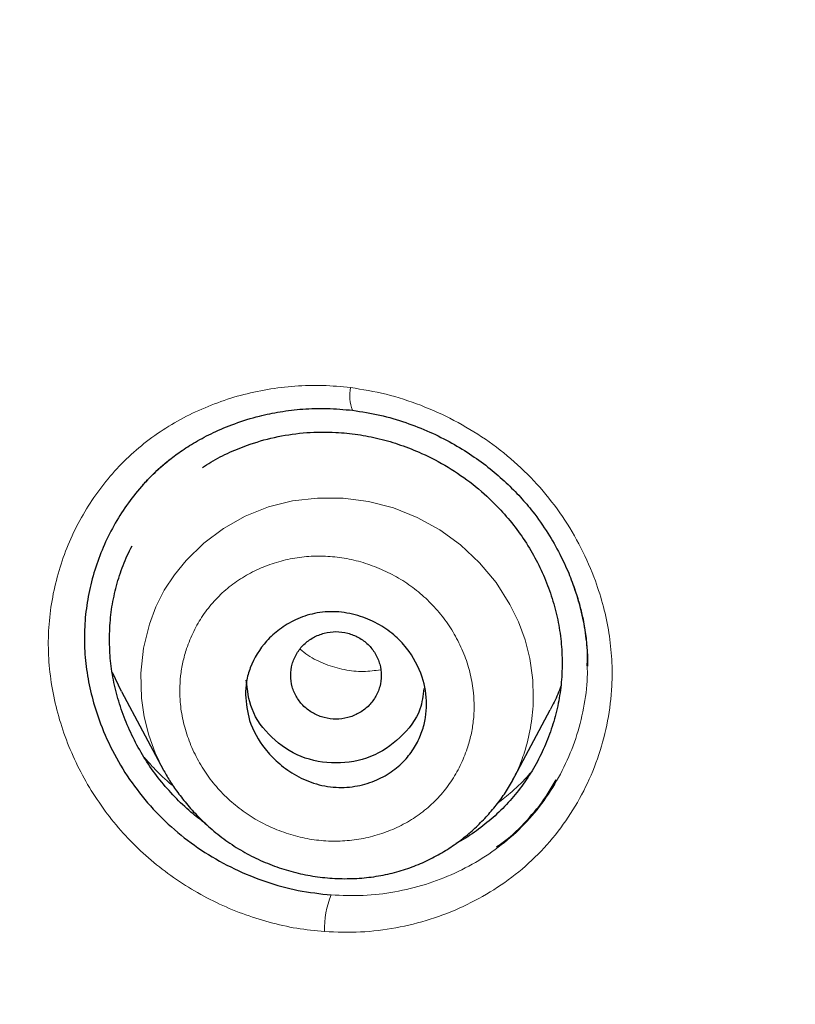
# Model space of a CAD drawing. Header units: millimetres. Extents: x 8 to 830, y 12 to 2106.
# Tile 347 of 624: x 420.45 to 428.16, y 1813.69 to 1823.48. Entities that reach past the tile are written whole.
import ezdxf

# ---------------------------------------------------------------- set-up
doc = ezdxf.new("R2010")
doc.units = ezdxf.units.MM

msp = doc.modelspace()

# ---------------------------------------------------------------- linework, layer by layer
at = {"color": 7, "linetype": 'Continuous', "lineweight": 30}
for p, q in [((426.0896, 1817.0557), (426.0895, 1817.0839)), ((426.0896, 1817.0557), (426.0895, 1817.0839)), ((426.0897, 1817.0705), (426.0897, 1817.077)), ((426.0897, 1817.0705), (426.0897, 1817.077)), ((421.4631, 1816.8034), (421.3721, 1816.9907)), ((421.4623, 1816.803), (421.8793, 1816.021)), ((425.3445, 1815.9129), (425.7216, 1816.6207)), ((421.8125, 1815.9653), (421.8126, 1815.9652)), ((421.8125, 1815.9653), (421.8126, 1815.9652))]:
    msp.add_line(p, q, dxfattribs=at)
at = {"color": 8, "linetype": 'Continuous', "lineweight": 0, "flags": 128}
msp.add_lwpolyline([(421.877, 1816.0281), (421.7984, 1816.192), (421.7342, 1816.3691), (421.6889, 1816.5513), (421.6623, 1816.7367), (421.6557, 1816.9855), (421.6819, 1817.2319), (421.7404, 1817.4714), (421.8052, 1817.6436), (421.888, 1817.8074), (421.988, 1817.9612), (422.1038, 1818.1041), (422.2799, 1818.2755), (422.4775, 1818.4228), (422.6925, 1818.5434), (422.9214, 1818.6348), (423.1613, 1818.6949), (423.4102, 1818.7237), (423.6633, 1818.7215), (423.9159, 1818.6886), (424.1634, 1818.6254), (424.401, 1818.532), (424.6247, 1818.4087), (424.8319, 1818.2575), (425.0193, 1818.0815), (425.1837, 1817.8839), (425.3218, 1817.6677), (425.406, 1817.4953), (425.4721, 1817.3157), (425.5187, 1817.1308), (425.5458, 1816.9427), (425.5458, 1816.9427)], dxfattribs=at)
at = {"color": 8, "linetype": 'Continuous', "lineweight": 0}
for centre, radius, start, end in [((424.1105, 1819.7414), 0.3807, 167.92657, 202.53101), ((424.3221, 1814.4507), 0.8426, 156.9047, 182.32382)]:
    msp.add_arc(centre, radius, start, end, dxfattribs=at)
at = {"color": 7, "linetype": 'Continuous', "lineweight": 30}
for points, knots in [([(510.7345, 1777.283), (511.196, 1778.5113), (512.1144, 1780.956), (513.0981, 1784.7258), (513.8725, 1788.5069), (514.4563, 1792.2995), (514.9429, 1796.4852), (515.2975, 1801.0645), (515.5074, 1806.0295), (515.6025, 1811.5769), (515.5925, 1817.7062), (515.5808, 1824.4363), (515.4774, 1831.185), (515.1582, 1837.9628), (514.6141, 1843.6189), (513.9442, 1848.142), (513.2786, 1851.5396), (512.3994, 1854.9237), (511.2437, 1858.2683), (509.8264, 1861.3448), (508.149, 1864.1086), (506.2557, 1866.5237), (504.0457, 1868.669), (501.6067, 1870.5234), (499.0248, 1872.1214), (495.9035, 1873.724), (492.2173, 1875.2455), (487.9674, 1876.6144), (483.6514, 1877.6968), (479.2858, 1878.5243), (474.8847, 1879.0927), (470.4737, 1879.4169), (466.0811, 1879.5438), (461.7102, 1879.5546), (457.3392, 1879.5425), (452.9465, 1879.4146), (448.5357, 1879.0926), (444.1344, 1878.5252), (439.7689, 1877.6974), (435.4526, 1876.6159), (431.2032, 1875.2452), (427.5168, 1873.7246), (424.3955, 1872.1222), (421.8134, 1870.5248), (419.3748, 1868.6694), (417.1645, 1866.5249), (415.271, 1864.109), (413.594, 1861.3452), (412.1761, 1858.2686), (411.0209, 1854.9241), (410.1414, 1851.5401), (409.4759, 1848.1425), (408.8061, 1843.6193), (408.2616, 1837.9633), (407.9432, 1831.1854), (407.8394, 1824.4365), (407.8275, 1817.7065), (407.8173, 1811.1258), (407.9407, 1804.6729), (408.2877, 1798.3482), (408.8661, 1792.8889), (409.5849, 1788.3045), (410.3544, 1784.5914), (411.3287, 1780.8899), (412.232, 1778.4891), (412.6859, 1777.283)], [0, 0, 0, 0, 0.01422, 0.028301, 0.042283, 0.056188, 0.070046, 0.088148, 0.106186, 0.124159, 0.148558, 0.172923, 0.197399, 0.221993, 0.24671, 0.259145, 0.27167, 0.284302, 0.297067, 0.309991, 0.320883, 0.3319, 0.342924, 0.353811, 0.364567, 0.375221, 0.391058, 0.40678, 0.422432, 0.438055, 0.453668, 0.469227, 0.484683, 0.500001, 0.515318, 0.530774, 0.546334, 0.561944, 0.577571, 0.59322, 0.608942, 0.624779, 0.635434, 0.646191, 0.657076, 0.668103, 0.679114, 0.690014, 0.702933, 0.7157, 0.728331, 0.740856, 0.753291, 0.778008, 0.802602, 0.827078, 0.851444, 0.875842, 0.898728, 0.921719, 0.944802, 0.958463, 0.9722, 0.986034, 1, 1, 1, 1]), ([(510.7345, 1777.283), (511.196, 1778.5113), (512.1144, 1780.956), (513.0981, 1784.7258), (513.8725, 1788.5069), (514.4563, 1792.2995), (514.9429, 1796.4852), (515.2975, 1801.0645), (515.5074, 1806.0295), (515.6025, 1811.5769), (515.5925, 1817.7062), (515.5808, 1824.4363), (515.4774, 1831.185), (515.1582, 1837.9628), (514.6141, 1843.6189), (513.9442, 1848.142), (513.2786, 1851.5396), (512.3994, 1854.9237), (511.2437, 1858.2683), (509.8264, 1861.3448), (508.149, 1864.1086), (506.2557, 1866.5237), (504.0457, 1868.669), (501.6067, 1870.5234), (499.0248, 1872.1214), (495.9035, 1873.724), (492.2173, 1875.2455), (487.9674, 1876.6144), (483.6514, 1877.6968), (479.2858, 1878.5243), (474.8847, 1879.0927), (470.4737, 1879.4169), (466.0811, 1879.5438), (461.7102, 1879.5546), (457.3392, 1879.5425), (452.9465, 1879.4146), (448.5357, 1879.0926), (444.1344, 1878.5252), (439.7689, 1877.6974), (435.4526, 1876.6159), (431.2032, 1875.2452), (427.5168, 1873.7246), (424.3955, 1872.1222), (421.8134, 1870.5248), (419.3748, 1868.6694), (417.1645, 1866.5249), (415.271, 1864.109), (413.594, 1861.3452), (412.1761, 1858.2686), (411.0209, 1854.9241), (410.1414, 1851.5401), (409.4759, 1848.1425), (408.8061, 1843.6193), (408.2616, 1837.9633), (407.9432, 1831.1854), (407.8394, 1824.4365), (407.8275, 1817.7065), (407.8173, 1811.1258), (407.9407, 1804.6729), (408.2877, 1798.3482), (408.8661, 1792.8889), (409.5849, 1788.3045), (410.3544, 1784.5914), (411.3287, 1780.8899), (412.232, 1778.4891), (412.6859, 1777.283)], [0, 0, 0, 0, 0.01422, 0.028301, 0.042283, 0.056188, 0.070046, 0.088148, 0.106186, 0.124159, 0.148558, 0.172923, 0.197399, 0.221993, 0.24671, 0.259145, 0.27167, 0.284302, 0.297067, 0.309991, 0.320883, 0.3319, 0.342924, 0.353811, 0.364567, 0.375221, 0.391058, 0.40678, 0.422432, 0.438055, 0.453668, 0.469227, 0.484683, 0.500001, 0.515318, 0.530774, 0.546334, 0.561944, 0.577571, 0.59322, 0.608942, 0.624779, 0.635434, 0.646191, 0.657076, 0.668103, 0.679114, 0.690014, 0.702933, 0.7157, 0.728331, 0.740856, 0.753291, 0.778008, 0.802602, 0.827078, 0.851444, 0.875842, 0.898728, 0.921719, 0.944802, 0.958463, 0.9722, 0.986034, 1, 1, 1, 1]), ([(509.3423, 1777.4049), (509.7183, 1778.3924), (510.4698, 1780.3658), (511.3321, 1783.4065), (512.0458, 1786.4763), (512.6171, 1789.5709), (513.0767, 1792.6797), (513.5103, 1796.3921), (513.8592, 1800.711), (514.082, 1805.6321), (514.1824, 1810.777), (514.1877, 1816.1421), (514.1728, 1821.7311), (514.1152, 1827.3234), (513.9424, 1832.9205), (513.5875, 1838.5169), (513.0842, 1843.1695), (512.5192, 1846.875), (511.9914, 1849.6415), (511.3341, 1852.3856), (510.5188, 1855.0941), (509.5118, 1857.7456), (508.3826, 1860.0977), (507.1653, 1862.1408), (505.9164, 1863.8884), (504.5021, 1865.5141), (502.7581, 1867.1622), (500.6561, 1868.7706), (498.2049, 1870.3023), (495.4674, 1871.7247), (492.4542, 1873.021), (489.1781, 1874.1775), (485.8389, 1875.1431), (482.4531, 1875.9391), (478.7474, 1876.6301), (474.7215, 1877.1587), (470.3866, 1877.4866), (466.0475, 1877.6185), (461.7109, 1877.6317), (457.3736, 1877.6168), (453.0331, 1877.4839), (448.6974, 1877.1591), (444.6718, 1876.6304), (440.9669, 1875.9404), (437.5818, 1875.1439), (434.2431, 1874.1765), (430.9665, 1873.02), (427.9522, 1871.7254), (425.2152, 1870.3025), (422.7646, 1868.7707), (420.6639, 1867.1614), (418.9187, 1865.5147), (417.5059, 1863.8877), (416.2553, 1862.1413), (415.0394, 1860.0972), (413.9094, 1857.7456), (412.9024, 1855.0942), (412.0874, 1852.3857), (411.43, 1849.6416), (410.902, 1846.8752), (410.3372, 1843.1697), (409.8334, 1838.5173), (409.4791, 1832.9208), (409.3061, 1827.3237), (409.2483, 1821.7314), (409.2333, 1816.1424), (409.2386, 1810.8518), (409.3331, 1805.8564), (409.5372, 1801.1587), (409.8955, 1796.4662), (410.376, 1792.367), (410.9254, 1788.8629), (411.4883, 1785.9489), (412.1819, 1783.0587), (413.0111, 1780.1956), (413.7221, 1778.3357), (414.078, 1777.4049)], [0, 0, 0, 0, 0.011709, 0.0234, 0.035079, 0.046745, 0.058401, 0.070053, 0.08835, 0.106637, 0.124908, 0.145647, 0.166375, 0.187119, 0.207887, 0.228673, 0.249479, 0.259892, 0.270315, 0.28075, 0.291198, 0.301658, 0.31213, 0.319994, 0.327864, 0.335737, 0.343609, 0.354092, 0.364563, 0.37502, 0.38755, 0.400066, 0.41258, 0.425091, 0.437599, 0.45323, 0.468841, 0.484431, 0.499999, 0.515569, 0.531166, 0.546782, 0.562408, 0.574915, 0.587424, 0.599934, 0.612454, 0.624987, 0.635443, 0.645912, 0.656393, 0.664263, 0.672136, 0.680006, 0.687871, 0.698343, 0.708803, 0.71925, 0.729685, 0.740108, 0.750521, 0.771326, 0.792113, 0.81288, 0.833624, 0.854353, 0.875091, 0.892532, 0.909986, 0.927451, 0.944927, 0.955919, 0.966921, 0.977933, 0.988958, 1, 1, 1, 1]), ([(509.3423, 1777.4049), (509.7183, 1778.3924), (510.4698, 1780.3658), (511.3321, 1783.4065), (512.0458, 1786.4763), (512.6171, 1789.5709), (513.0767, 1792.6797), (513.5103, 1796.3921), (513.8592, 1800.711), (514.082, 1805.6321), (514.1824, 1810.777), (514.1877, 1816.1421), (514.1728, 1821.7311), (514.1152, 1827.3234), (513.9424, 1832.9205), (513.5875, 1838.5169), (513.0842, 1843.1695), (512.5192, 1846.875), (511.9914, 1849.6415), (511.3341, 1852.3856), (510.5188, 1855.0941), (509.5118, 1857.7456), (508.3826, 1860.0977), (507.1653, 1862.1408), (505.9164, 1863.8884), (504.5021, 1865.5141), (502.7581, 1867.1622), (500.6561, 1868.7706), (498.2049, 1870.3023), (495.4674, 1871.7247), (492.4542, 1873.021), (489.1781, 1874.1775), (485.8389, 1875.1431), (482.4531, 1875.9391), (478.7474, 1876.6301), (474.7215, 1877.1587), (470.3866, 1877.4866), (466.0475, 1877.6185), (461.7109, 1877.6317), (457.3736, 1877.6168), (453.0331, 1877.4839), (448.6974, 1877.1591), (444.6718, 1876.6304), (440.9669, 1875.9404), (437.5818, 1875.1439), (434.2431, 1874.1765), (430.9665, 1873.02), (427.9522, 1871.7254), (425.2152, 1870.3025), (422.7646, 1868.7707), (420.6639, 1867.1614), (418.9187, 1865.5147), (417.5059, 1863.8877), (416.2553, 1862.1413), (415.0394, 1860.0972), (413.9094, 1857.7456), (412.9024, 1855.0942), (412.0874, 1852.3857), (411.43, 1849.6416), (410.902, 1846.8752), (410.3372, 1843.1697), (409.8334, 1838.5173), (409.4791, 1832.9208), (409.3061, 1827.3237), (409.2483, 1821.7314), (409.2333, 1816.1424), (409.2386, 1810.8518), (409.3331, 1805.8564), (409.5372, 1801.1587), (409.8955, 1796.4662), (410.376, 1792.367), (410.9254, 1788.8629), (411.4883, 1785.9489), (412.1819, 1783.0587), (413.0111, 1780.1956), (413.7221, 1778.3357), (414.078, 1777.4049)], [0, 0, 0, 0, 0.011709, 0.0234, 0.035079, 0.046745, 0.058401, 0.070053, 0.08835, 0.106637, 0.124908, 0.145647, 0.166375, 0.187119, 0.207887, 0.228673, 0.249479, 0.259892, 0.270315, 0.28075, 0.291198, 0.301658, 0.31213, 0.319994, 0.327864, 0.335737, 0.343609, 0.354092, 0.364563, 0.37502, 0.38755, 0.400066, 0.41258, 0.425091, 0.437599, 0.45323, 0.468841, 0.484431, 0.499999, 0.515569, 0.531166, 0.546782, 0.562408, 0.574915, 0.587424, 0.599934, 0.612454, 0.624987, 0.635443, 0.645912, 0.656393, 0.664263, 0.672136, 0.680006, 0.687871, 0.698343, 0.708803, 0.71925, 0.729685, 0.740108, 0.750521, 0.771326, 0.792113, 0.81288, 0.833624, 0.854353, 0.875091, 0.892532, 0.909986, 0.927451, 0.944927, 0.955919, 0.966921, 0.977933, 0.988958, 1, 1, 1, 1]), ([(461.71, 1876.7251), (459.7836, 1876.7191), (455.935, 1876.707), (450.1669, 1876.4209), (444.9062, 1875.7739), (440.1692, 1874.8559), (435.962, 1873.7708), (431.8448, 1872.4103), (428.3013, 1870.9003), (425.3254, 1869.3248), (422.897, 1867.7711), (420.6365, 1865.9928), (418.6102, 1863.9605), (416.8658, 1861.6934), (415.3041, 1859.0858), (413.9659, 1856.1624), (412.8682, 1852.9648), (412.0302, 1849.7227), (411.3937, 1846.4605), (410.7547, 1842.0893), (410.2338, 1836.5887), (409.9388, 1829.9591), (409.8582, 1823.3125), (409.8617, 1816.6609), (409.8757, 1810.8439), (409.9888, 1805.8613), (410.1745, 1801.7126), (410.4806, 1797.5672), (410.9376, 1793.4304), (411.5631, 1789.3134), (412.4201, 1785.2412), (413.5166, 1781.214), (414.5711, 1778.6308), (415.0997, 1777.336)], [0, 0, 0, 0, 0.041855, 0.08362, 0.125415, 0.156959, 0.188537, 0.219976, 0.251431, 0.272568, 0.293656, 0.314639, 0.33578, 0.356911, 0.377922, 0.403277, 0.42848, 0.45338, 0.478142, 0.502858, 0.552306, 0.601886, 0.651609, 0.701376, 0.751127, 0.782208, 0.813287, 0.844384, 0.875537, 0.906709, 0.937788, 0.968814, 1, 1, 1, 1]), ([(461.71, 1876.6221), (459.773, 1876.616), (455.9033, 1876.6039), (450.1038, 1876.3132), (444.8153, 1875.6562), (440.0544, 1874.7255), (435.8273, 1873.6251), (431.6924, 1872.2447), (428.1366, 1870.7104), (425.1552, 1869.1079), (422.7277, 1867.5258), (420.4749, 1865.7137), (418.4686, 1863.6413), (416.7496, 1861.3371), (415.2172, 1858.6945), (413.9111, 1855.7428), (412.8458, 1852.5265), (412.036, 1849.2782), (411.4226, 1846.0171), (410.8079, 1841.6568), (410.3087, 1836.1795), (410.0301, 1829.5862), (409.9581, 1822.9815), (409.9612, 1816.3722), (409.9784, 1810.5907), (410.0963, 1805.639), (410.2862, 1801.5197), (410.5955, 1797.4089), (411.054, 1793.3073), (411.6807, 1789.2191), (412.5388, 1785.1694), (413.6353, 1781.17), (414.6847, 1778.6088), (415.2092, 1777.3287)], [0, 0, 0, 0, 0.042133, 0.084172, 0.12624, 0.157991, 0.189772, 0.221412, 0.253078, 0.274358, 0.295572, 0.316692, 0.337987, 0.359238, 0.380387, 0.405921, 0.431187, 0.456106, 0.480854, 0.505526, 0.554819, 0.604169, 0.653612, 0.70311, 0.752631, 0.783561, 0.81446, 0.845339, 0.876228, 0.907207, 0.938215, 0.96912, 1, 1, 1, 1]), ([(421.6733, 1818.852), (421.6845, 1818.8645), (421.7121, 1818.8951), (421.7649, 1818.9499), (421.8374, 1819.0192), (421.9327, 1819.1008), (422.0534, 1819.1909), (422.2022, 1819.2858), (422.3816, 1819.3805), (422.5936, 1819.469), (422.8161, 1819.5371), (423.0424, 1819.5843), (423.2667, 1819.611), (423.5079, 1819.6192), (423.6737, 1819.6035), (423.7588, 1819.5955)], [0, 0, 0, 0, 0.023795, 0.058215, 0.103304, 0.159085, 0.225678, 0.303275, 0.391977, 0.491829, 0.602777, 0.693184, 0.789613, 0.891922, 1, 1, 1, 1]), ([(421.6733, 1818.852), (421.6845, 1818.8645), (421.7121, 1818.8951), (421.7649, 1818.9499), (421.8374, 1819.0192), (421.9327, 1819.1008), (422.0534, 1819.1909), (422.2022, 1819.2858), (422.3816, 1819.3805), (422.5936, 1819.469), (422.8161, 1819.5371), (423.0424, 1819.5843), (423.2667, 1819.611), (423.5079, 1819.6192), (423.6737, 1819.6035), (423.7588, 1819.5955)], [0, 0, 0, 0, 0.023795, 0.058215, 0.103304, 0.159085, 0.225678, 0.303275, 0.391977, 0.491829, 0.602777, 0.693184, 0.789613, 0.891922, 1, 1, 1, 1]), ([(423.7588, 1819.5955), (423.8497, 1819.5812), (424.0277, 1819.5532), (424.284, 1819.4779), (424.5228, 1819.3844), (424.7427, 1819.2742), (424.943, 1819.1515), (425.1232, 1819.0192), (425.2836, 1818.8803), (425.4247, 1818.7372), (425.5652, 1818.5707), (425.6978, 1818.3824), (425.8154, 1818.1764), (425.9044, 1817.9846), (425.9695, 1817.8109), (426.0157, 1817.657), (426.0516, 1817.5054), (426.0766, 1817.3532), (426.0908, 1817.1976), (426.0921, 1817.1005), (426.0927, 1817.0533)], [0, 0, 0, 0, 0.073405, 0.143936, 0.211526, 0.276118, 0.337681, 0.396217, 0.451757, 0.504355, 0.554066, 0.623192, 0.685761, 0.74171, 0.791004, 0.833636, 0.870293, 0.916025, 0.959211, 1, 1, 1, 1]), ([(423.7588, 1819.5955), (423.8497, 1819.5812), (424.0277, 1819.5532), (424.284, 1819.4779), (424.5228, 1819.3844), (424.7427, 1819.2742), (424.943, 1819.1515), (425.1232, 1819.0192), (425.2836, 1818.8803), (425.4247, 1818.7372), (425.5652, 1818.5707), (425.6978, 1818.3824), (425.8154, 1818.1764), (425.9044, 1817.9846), (425.9695, 1817.8109), (426.0157, 1817.657), (426.0516, 1817.5054), (426.0766, 1817.3532), (426.0908, 1817.1976), (426.0921, 1817.1005), (426.0927, 1817.0533)], [0, 0, 0, 0, 0.073405, 0.143936, 0.211526, 0.276118, 0.337681, 0.396217, 0.451757, 0.504355, 0.554066, 0.623192, 0.685761, 0.74171, 0.791004, 0.833636, 0.870293, 0.916025, 0.959211, 1, 1, 1, 1]), ([(422.2661, 1819.0257), (422.2938, 1819.0444), (422.38, 1819.1025), (422.5387, 1819.1811), (422.7606, 1819.27), (423.0157, 1819.3396), (423.3019, 1819.3795), (423.568, 1819.382), (423.8096, 1819.3581), (424.025, 1819.3159), (424.2375, 1819.253), (424.4674, 1819.1617), (424.7099, 1819.0348), (424.9548, 1818.8658), (425.1588, 1818.6847), (425.3243, 1818.501), (425.4572, 1818.3223), (425.5726, 1818.1327), (425.6685, 1817.9337), (425.7442, 1817.7273), (425.7991, 1817.5149), (425.8327, 1817.2996), (425.8437, 1817.0834), (425.8325, 1816.869), (425.7993, 1816.6576), (425.744, 1816.4509), (425.6673, 1816.2506), (425.5714, 1816.0595), (425.457, 1815.8807), (425.3248, 1815.7158), (425.1763, 1815.5655), (425.0122, 1815.4326), (424.8805, 1815.3415), (424.8005, 1815.3009), (424.7834, 1815.2923)], [0, 0, 0, 0, 0.014414, 0.044941, 0.075979, 0.116915, 0.157408, 0.198119, 0.228526, 0.258833, 0.289325, 0.320283, 0.360911, 0.401795, 0.442331, 0.472765, 0.503412, 0.534074, 0.564445, 0.594993, 0.625628, 0.656228, 0.686627, 0.717137, 0.747478, 0.777962, 0.808897, 0.839761, 0.870221, 0.900582, 0.931151, 0.96149, 0.99178, 1, 1, 1, 1]), ([(422.2661, 1819.0257), (422.2938, 1819.0444), (422.38, 1819.1025), (422.5387, 1819.1811), (422.7606, 1819.27), (423.0157, 1819.3396), (423.3019, 1819.3795), (423.568, 1819.382), (423.8096, 1819.3581), (424.025, 1819.3159), (424.2375, 1819.253), (424.4674, 1819.1617), (424.7099, 1819.0348), (424.9548, 1818.8658), (425.1588, 1818.6847), (425.3243, 1818.501), (425.4572, 1818.3223), (425.5726, 1818.1327), (425.6685, 1817.9337), (425.7442, 1817.7273), (425.7991, 1817.5149), (425.8327, 1817.2996), (425.8437, 1817.0834), (425.8325, 1816.869), (425.7993, 1816.6576), (425.744, 1816.4509), (425.6673, 1816.2506), (425.5714, 1816.0595), (425.457, 1815.8807), (425.3248, 1815.7158), (425.1763, 1815.5655), (425.0122, 1815.4326), (424.8805, 1815.3415), (424.8005, 1815.3009), (424.7834, 1815.2923)], [0, 0, 0, 0, 0.014414, 0.044941, 0.075979, 0.116915, 0.157408, 0.198119, 0.228526, 0.258833, 0.289325, 0.320283, 0.360911, 0.401795, 0.442331, 0.472765, 0.503412, 0.534074, 0.564445, 0.594993, 0.625628, 0.656228, 0.686627, 0.717137, 0.747478, 0.777962, 0.808897, 0.839761, 0.870221, 0.900582, 0.931151, 0.96149, 0.99178, 1, 1, 1, 1]), ([(421.9375, 1819.1021), (421.8779, 1819.0515), (421.7578, 1818.9494), (421.6002, 1818.7719), (421.4601, 1818.5787), (421.3409, 1818.371), (421.2434, 1818.1517), (421.1688, 1817.9229), (421.1182, 1817.6868), (421.0925, 1817.4458), (421.0936, 1817.2021), (421.1212, 1816.9585), (421.174, 1816.7174), (421.2592, 1816.4549), (421.3856, 1816.1764), (421.5614, 1815.8909), (421.7727, 1815.6292), (422.0169, 1815.3973), (422.2886, 1815.1983), (422.5824, 1815.0342), (422.8935, 1814.908), (423.2166, 1814.8179), (423.4368, 1814.7934), (423.547, 1814.7812)], [0, 0, 0, 0, 0.040877, 0.082476, 0.124146, 0.165865, 0.207594, 0.249294, 0.290935, 0.332516, 0.37405, 0.415598, 0.457207, 0.498885, 0.554511, 0.610151, 0.66575, 0.721293, 0.776866, 0.832531, 0.888286, 0.944108, 1, 1, 1, 1]), ([(421.9375, 1819.1021), (421.8779, 1819.0515), (421.7578, 1818.9494), (421.6002, 1818.7719), (421.4601, 1818.5787), (421.3409, 1818.371), (421.2434, 1818.1517), (421.1688, 1817.9229), (421.1182, 1817.6868), (421.0925, 1817.4458), (421.0936, 1817.2021), (421.1212, 1816.9585), (421.174, 1816.7174), (421.2592, 1816.4549), (421.3856, 1816.1764), (421.5614, 1815.8909), (421.7727, 1815.6292), (422.0169, 1815.3973), (422.2886, 1815.1983), (422.5824, 1815.0342), (422.8935, 1814.908), (423.2166, 1814.8179), (423.4368, 1814.7934), (423.547, 1814.7812)], [0, 0, 0, 0, 0.040877, 0.082476, 0.124146, 0.165865, 0.207594, 0.249294, 0.290935, 0.332516, 0.37405, 0.415598, 0.457207, 0.498885, 0.554511, 0.610151, 0.66575, 0.721293, 0.776866, 0.832531, 0.888286, 0.944108, 1, 1, 1, 1]), ([(421.343, 1817.3222), (421.3452, 1817.3936), (421.3497, 1817.5373), (421.3848, 1817.749), (421.4405, 1817.9552), (421.5018, 1818.1224), (421.5513, 1818.2167), (421.568, 1818.2486)], [0, 0, 0, 0, 0.220358, 0.443758, 0.665259, 0.887004, 1, 1, 1, 1]), ([(421.343, 1817.3222), (421.3452, 1817.3936), (421.3497, 1817.5373), (421.3848, 1817.749), (421.4405, 1817.9552), (421.5018, 1818.1224), (421.5513, 1818.2167), (421.568, 1818.2486)], [0, 0, 0, 0, 0.220358, 0.443758, 0.665259, 0.887004, 1, 1, 1, 1]), ([(422.6934, 1816.7701), (422.6957, 1816.8142), (422.7004, 1816.9058), (422.7541, 1817.0941), (422.8657, 1817.2749), (423.0316, 1817.4257), (423.192, 1817.5221), (423.3825, 1817.5863), (423.5948, 1817.6027), (423.8084, 1817.5649), (424.0038, 1817.4843), (424.168, 1817.372), (424.3332, 1817.201), (424.4593, 1816.965), (424.5008, 1816.7209), (424.486, 1816.5391), (424.4504, 1816.3999), (424.3865, 1816.2606), (424.2911, 1816.1271), (424.1611, 1816.0088), (423.9976, 1815.9155), (423.805, 1815.8564), (423.5904, 1815.841), (423.3733, 1815.8822), (423.1772, 1815.9723), (423.0151, 1816.0912), (422.8539, 1816.2637), (422.7213, 1816.4926), (422.7021, 1816.6841), (422.6934, 1816.7701)], [0, 0, 0, 0, 0.024093, 0.050091, 0.107846, 0.139953, 0.174276, 0.210741, 0.249179, 0.288497, 0.325639, 0.36043, 0.392783, 0.450653, 0.499588, 0.524071, 0.550379, 0.578781, 0.609016, 0.64143, 0.675725, 0.712181, 0.750702, 0.791161, 0.82886, 0.864113, 0.896603, 0.953576, 1, 1, 1, 1]), ([(422.3013, 1815.4884), (422.2581, 1815.5203), (422.1556, 1815.5961), (422.0084, 1815.7351), (421.8595, 1815.9), (421.7273, 1816.0786), (421.613, 1816.2686), (421.5168, 1816.4696), (421.4396, 1816.6782), (421.384, 1816.8914), (421.3493, 1817.1066), (421.3451, 1817.2502), (421.343, 1817.3222)], [0, 0, 0, 0, 0.074273, 0.176291, 0.279412, 0.381618, 0.483939, 0.587405, 0.692228, 0.795206, 0.897427, 1, 1, 1, 1]), ([(422.3013, 1815.4884), (422.2581, 1815.5203), (422.1556, 1815.5961), (422.0084, 1815.7351), (421.8595, 1815.9), (421.7273, 1816.0786), (421.613, 1816.2686), (421.5168, 1816.4696), (421.4396, 1816.6782), (421.384, 1816.8914), (421.3493, 1817.1066), (421.3451, 1817.2502), (421.343, 1817.3222)], [0, 0, 0, 0, 0.074273, 0.176291, 0.279412, 0.381618, 0.483939, 0.587405, 0.692228, 0.795206, 0.897427, 1, 1, 1, 1]), ([(423.1434, 1816.9618), (423.1465, 1816.9239), (423.1528, 1816.8481), (423.2, 1816.7422), (423.2713, 1816.6508), (423.3661, 1816.5814), (423.4757, 1816.5376), (423.5934, 1816.5219), (423.7111, 1816.5376), (423.8208, 1816.5814), (423.9154, 1816.6508), (423.9872, 1816.7422), (424.0326, 1816.8481), (424.0488, 1816.9618), (424.0326, 1817.0755), (423.9872, 1817.1814), (423.9154, 1817.2729), (423.8208, 1817.3422), (423.7111, 1817.3861), (423.5934, 1817.4017), (423.4757, 1817.3861), (423.3661, 1817.3422), (423.2713, 1817.2729), (423.2, 1817.1814), (423.1528, 1817.0755), (423.1465, 1816.9997), (423.1434, 1816.9618)], [0, 0, 0, 0, 0.041659, 0.083341, 0.125, 0.166659, 0.208341, 0.25, 0.291659, 0.333341, 0.375, 0.416659, 0.458341, 0.5, 0.541659, 0.583341, 0.625, 0.666659, 0.708341, 0.75, 0.791659, 0.833341, 0.875, 0.916659, 0.958341, 1, 1, 1, 1]), ([(424.4677, 1816.8316), (424.4589, 1816.762), (424.4357, 1816.5786), (424.2402, 1816.3329), (423.9489, 1816.1322), (423.5922, 1816.0724), (423.2367, 1816.1333), (422.9437, 1816.3337), (422.7374, 1816.6052), (422.7137, 1816.8177), (422.7027, 1816.9158)], [0, 0, 0, 0, 0.081837, 0.215861, 0.349791, 0.483389, 0.617463, 0.751019, 0.885039, 1, 1, 1, 1]), ([(425.8265, 1816.8543), (425.8171, 1816.8279), (425.7883, 1816.7472), (425.7476, 1816.672), (425.7201, 1816.6214)], [0, 0, 0, 0, 0.326821, 1, 1, 1, 1]), ([(421.8763, 1816.0286), (421.8972, 1815.9915), (421.9415, 1815.9128), (422.0231, 1815.7941), (422.1221, 1815.6686), (422.2416, 1815.5392), (422.3812, 1815.4113), (422.5385, 1815.2922), (422.7085, 1815.188), (422.8878, 1815.1019), (423.0739, 1815.0338), (423.265, 1814.9841), (423.4591, 1814.9528), (423.6544, 1814.94), (423.8485, 1814.9461), (424.038, 1814.9707), (424.2197, 1815.0131), (424.391, 1815.0722), (424.5513, 1815.1456), (424.6999, 1815.231), (424.8362, 1815.3262), (424.9598, 1815.4295), (425.0713, 1815.5395), (425.1745, 1815.6572), (425.2686, 1815.7815), (425.3202, 1815.8709), (425.3458, 1815.9154)], [0, 0, 0, 0, 0.029979, 0.063536, 0.10078, 0.141827, 0.186777, 0.233296, 0.279766, 0.326189, 0.372513, 0.418773, 0.464975, 0.511106, 0.557147, 0.602769, 0.647184, 0.690525, 0.732867, 0.774144, 0.814277, 0.853191, 0.890902, 0.927779, 0.964087, 1, 1, 1, 1]), ([(425.1887, 1815.2583), (425.2241, 1815.2834), (425.3436, 1815.3681), (425.5173, 1815.5467), (425.6806, 1815.7453), (425.7545, 1815.8801), (425.7793, 1815.9251)], [0, 0, 0, 0, 0.1443645, 0.4875095, 0.8287106, 1, 1, 1, 1]), ([(425.1887, 1815.2583), (425.2241, 1815.2834), (425.3436, 1815.3681), (425.5173, 1815.5467), (425.6806, 1815.7453), (425.7545, 1815.8801), (425.7793, 1815.9251)], [0, 0, 0, 0, 0.1443645, 0.4875095, 0.8287106, 1, 1, 1, 1])]:
    msp.add_open_spline(points, degree=3, knots=knots, dxfattribs=at)
at = {"color": 8, "linetype": 'Continuous', "lineweight": 0}
for points, knots in [([(414.6984, 1777.3629), (414.2252, 1778.5221), (413.2826, 1780.8313), (412.2609, 1784.4143), (411.4391, 1788.0286), (410.8142, 1791.6827), (410.2841, 1795.749), (409.8844, 1800.2336), (409.6286, 1805.1329), (409.4925, 1810.6497), (409.4778, 1816.7719), (409.4752, 1823.4942), (409.5632, 1830.2154), (409.8765, 1836.934), (410.4267, 1842.5243), (411.1064, 1846.9804), (411.7859, 1850.3067), (412.6744, 1853.5854), (413.8262, 1856.7875), (415.2204, 1859.6971), (416.8402, 1862.2782), (418.6354, 1864.5158), (420.7004, 1866.524), (422.9959, 1868.2807), (425.4501, 1869.8152), (428.4507, 1871.3724), (432.0189, 1872.8663), (436.1414, 1874.2091), (440.3183, 1875.2723), (444.9998, 1876.1675), (450.2117, 1876.8032), (455.9496, 1877.0876), (459.7867, 1877.1001), (461.7102, 1877.1064)], [0, 0, 0, 0, 0.027811, 0.055398, 0.082938, 0.110516, 0.138178, 0.174576, 0.211159, 0.247876, 0.297974, 0.34805, 0.398105, 0.448142, 0.498248, 0.523439, 0.548708, 0.573938, 0.599093, 0.624359, 0.645457, 0.666462, 0.68755, 0.708668, 0.729707, 0.750736, 0.78232, 0.813743, 0.844809, 0.875739, 0.916964, 0.958374, 1, 1, 1, 1]), ([(461.71, 1876.0563), (460.2867, 1876.0522), (457.443, 1876.0442), (453.1829, 1875.9191), (448.9385, 1875.6014), (444.9984, 1875.0867), (441.3642, 1874.4135), (438.0349, 1873.6292), (434.7509, 1872.6808), (431.5343, 1871.5468), (428.5793, 1870.2722), (425.8939, 1868.8719), (423.4942, 1867.3625), (421.2612, 1865.6383), (419.2511, 1863.6647), (417.5173, 1861.4469), (416.0572, 1859.0447), (414.8548, 1856.5144), (413.8763, 1853.897), (413.0887, 1851.2226), (412.4565, 1848.5171), (411.9562, 1845.7927), (411.4303, 1842.1248), (410.9689, 1837.501), (410.66, 1831.9249), (410.5267, 1826.3432), (410.5024, 1820.7646), (410.5022, 1815.2248), (410.5331, 1809.7206), (410.6802, 1804.2494), (411.0067, 1798.7812), (411.5042, 1794.0446), (412.106, 1790.0483), (412.7359, 1786.7899), (413.5349, 1783.5682), (414.5101, 1780.3767), (415.3849, 1778.3202), (415.824, 1777.288)], [0, 0, 0, 0, 0.031153, 0.062241, 0.093264, 0.124292, 0.149214, 0.174231, 0.199272, 0.224213, 0.249143, 0.270053, 0.290969, 0.311752, 0.332508, 0.353493, 0.374457, 0.395355, 0.4163, 0.437235, 0.458081, 0.478875, 0.499661, 0.541623, 0.583663, 0.625704, 0.667702, 0.709692, 0.750932, 0.792205, 0.833511, 0.874862, 0.899904, 0.924876, 0.94982, 0.974812, 1, 1, 1, 1]), ([(461.71, 1876.0563), (460.2867, 1876.0522), (457.443, 1876.0442), (453.1829, 1875.9191), (448.9385, 1875.6014), (444.9984, 1875.0867), (441.3642, 1874.4135), (438.0349, 1873.6292), (434.7509, 1872.6808), (431.5343, 1871.5468), (428.5793, 1870.2722), (425.8939, 1868.8719), (423.4942, 1867.3625), (421.2612, 1865.6383), (419.2511, 1863.6647), (417.5173, 1861.4469), (416.0572, 1859.0447), (414.8548, 1856.5144), (413.8763, 1853.897), (413.0887, 1851.2226), (412.4565, 1848.5171), (411.9562, 1845.7927), (411.4303, 1842.1248), (410.9689, 1837.501), (410.66, 1831.9249), (410.5267, 1826.3432), (410.5024, 1820.7646), (410.5022, 1815.2248), (410.5331, 1809.7206), (410.6802, 1804.2494), (411.0067, 1798.7812), (411.5042, 1794.0446), (412.106, 1790.0483), (412.7359, 1786.7899), (413.5349, 1783.5682), (414.5101, 1780.3767), (415.3849, 1778.3202), (415.824, 1777.288)], [0, 0, 0, 0, 0.031153, 0.062241, 0.093264, 0.124292, 0.149214, 0.174231, 0.199272, 0.224213, 0.249143, 0.270053, 0.290969, 0.311752, 0.332508, 0.353493, 0.374457, 0.395355, 0.4163, 0.437235, 0.458081, 0.478875, 0.499661, 0.541623, 0.583663, 0.625704, 0.667702, 0.709692, 0.750932, 0.792205, 0.833511, 0.874862, 0.899904, 0.924876, 0.94982, 0.974812, 1, 1, 1, 1]), ([(423.4802, 1814.4165), (423.3879, 1814.4259), (423.2034, 1814.4446), (422.9302, 1814.5065), (422.663, 1814.5918), (422.4042, 1814.7021), (422.156, 1814.8357), (421.9208, 1814.9917), (421.7011, 1815.1693), (421.4993, 1815.3673), (421.318, 1815.5842), (421.1587, 1815.817), (421.0226, 1816.0632), (420.911, 1816.3202), (420.825, 1816.5853), (420.766, 1816.856), (420.7351, 1817.1298), (420.7339, 1817.4039), (420.7628, 1817.6749), (420.8197, 1817.9401), (420.9036, 1818.1968), (421.0131, 1818.4426), (421.147, 1818.675), (421.304, 1818.8917), (421.483, 1819.0902), (421.6828, 1819.2678), (421.9017, 1819.4227), (422.1366, 1819.5548), (422.385, 1819.6633), (422.6444, 1819.7474), (422.912, 1819.8066), (423.1852, 1819.8394), (423.4617, 1819.8477), (423.6461, 1819.8299), (423.7382, 1819.821)], [0, 0, 0, 0, 0.031299, 0.062569, 0.093819, 0.125051, 0.156262, 0.187457, 0.21865, 0.24988, 0.281151, 0.312432, 0.34372, 0.374999, 0.406254, 0.43748, 0.468691, 0.499929, 0.531195, 0.562461, 0.593737, 0.625013, 0.656271, 0.68749, 0.718662, 0.7498, 0.780965, 0.8122, 0.8435, 0.87484, 0.906185, 0.937505, 0.968777, 1, 1, 1, 1]), ([(423.4802, 1814.4165), (423.3879, 1814.4259), (423.2034, 1814.4446), (422.9302, 1814.5065), (422.663, 1814.5918), (422.4042, 1814.7021), (422.156, 1814.8357), (421.9208, 1814.9917), (421.7011, 1815.1693), (421.4993, 1815.3673), (421.318, 1815.5842), (421.1587, 1815.817), (421.0226, 1816.0632), (420.911, 1816.3202), (420.825, 1816.5853), (420.766, 1816.856), (420.7351, 1817.1298), (420.7339, 1817.4039), (420.7628, 1817.6749), (420.8197, 1817.9401), (420.9036, 1818.1968), (421.0131, 1818.4426), (421.147, 1818.675), (421.304, 1818.8917), (421.483, 1819.0902), (421.6828, 1819.2678), (421.9017, 1819.4227), (422.1366, 1819.5548), (422.385, 1819.6633), (422.6444, 1819.7474), (422.912, 1819.8066), (423.1852, 1819.8394), (423.4617, 1819.8477), (423.6461, 1819.8299), (423.7382, 1819.821)], [0, 0, 0, 0, 0.031299, 0.062569, 0.093819, 0.125051, 0.156262, 0.187457, 0.21865, 0.24988, 0.281151, 0.312432, 0.34372, 0.374999, 0.406254, 0.43748, 0.468691, 0.499929, 0.531195, 0.562461, 0.593737, 0.625013, 0.656271, 0.68749, 0.718662, 0.7498, 0.780965, 0.8122, 0.8435, 0.87484, 0.906185, 0.937505, 0.968777, 1, 1, 1, 1]), ([(423.7382, 1819.821), (423.8563, 1819.8017), (424.0926, 1819.7632), (424.4375, 1819.6508), (424.7688, 1819.5015), (425.0809, 1819.3133), (425.3686, 1819.0897), (425.6264, 1818.8324), (425.8486, 1818.5447), (426.033, 1818.2328), (426.1651, 1817.9298), (426.254, 1817.645), (426.3087, 1817.3838), (426.3372, 1817.1203), (426.3381, 1816.8276), (426.2994, 1816.5091), (426.2115, 1816.172), (426.0801, 1815.8503), (425.9073, 1815.5495), (425.6956, 1815.2748), (425.447, 1815.0324), (425.166, 1814.8271), (424.8594, 1814.6601), (424.5324, 1814.533), (424.1901, 1814.4485), (423.8375, 1814.4039), (423.5993, 1814.4123), (423.4802, 1814.4165)], [0, 0, 0, 0, 0.041654, 0.083362, 0.125087, 0.166781, 0.208418, 0.250025, 0.291677, 0.333379, 0.375082, 0.406331, 0.437523, 0.468654, 0.499747, 0.541226, 0.582801, 0.624456, 0.666151, 0.70786, 0.749604, 0.791354, 0.83307, 0.874786, 0.916508, 0.958236, 1, 1, 1, 1]), ([(423.7382, 1819.821), (423.8563, 1819.8017), (424.0926, 1819.7632), (424.4375, 1819.6508), (424.7688, 1819.5015), (425.0809, 1819.3133), (425.3686, 1819.0897), (425.6264, 1818.8324), (425.8486, 1818.5447), (426.033, 1818.2328), (426.1651, 1817.9298), (426.254, 1817.645), (426.3087, 1817.3838), (426.3372, 1817.1203), (426.3381, 1816.8276), (426.2994, 1816.5091), (426.2115, 1816.172), (426.0801, 1815.8503), (425.9073, 1815.5495), (425.6956, 1815.2748), (425.447, 1815.0324), (425.166, 1814.8271), (424.8594, 1814.6601), (424.5324, 1814.533), (424.1901, 1814.4485), (423.8375, 1814.4039), (423.5993, 1814.4123), (423.4802, 1814.4165)], [0, 0, 0, 0, 0.041654, 0.083362, 0.125087, 0.166781, 0.208418, 0.250025, 0.291677, 0.333379, 0.375082, 0.406331, 0.437523, 0.468654, 0.499747, 0.541226, 0.582801, 0.624456, 0.666151, 0.70786, 0.749604, 0.791354, 0.83307, 0.874786, 0.916508, 0.958236, 1, 1, 1, 1]), ([(424.9591, 1816.7878), (424.9504, 1816.8499), (424.9331, 1816.974), (424.8752, 1817.1562), (424.7954, 1817.331), (424.6941, 1817.4954), (424.5727, 1817.6454), (424.4333, 1817.7783), (424.2787, 1817.8934), (424.1108, 1817.9888), (423.9324, 1818.0632), (423.7475, 1818.1162), (423.5592, 1818.1452), (423.3707, 1818.1501), (423.1836, 1818.1307), (423.0017, 1818.0881), (422.8262, 1818.0229), (422.6621, 1817.9367), (422.5125, 1817.8296), (422.381, 1817.7031), (422.2682, 1817.5596), (422.1758, 1817.4008), (422.1118, 1817.2437), (422.0703, 1817.0946), (422.0474, 1816.957), (422.0393, 1816.8178), (422.0468, 1816.6621), (422.0752, 1816.4915), (422.1314, 1816.3091), (422.2117, 1816.1338), (422.3128, 1815.9689), (422.434, 1815.8186), (422.5733, 1815.6856), (422.7278, 1815.5704), (422.8955, 1815.4746), (423.0736, 1815.4), (423.2584, 1815.3467), (423.4468, 1815.3174), (423.6357, 1815.3125), (423.8226, 1815.331), (424.0049, 1815.3733), (424.1799, 1815.4387), (424.3443, 1815.5252), (424.4938, 1815.6329), (424.6256, 1815.7594), (424.7384, 1815.9041), (424.8305, 1816.0633), (424.8952, 1816.2211), (424.9369, 1816.3706), (424.96, 1816.5087), (424.969, 1816.6481), (424.9624, 1816.7412), (424.9591, 1816.7878)], [0, 0, 0, 0, 0.020777, 0.041534, 0.062637, 0.083557, 0.104245, 0.125072, 0.145776, 0.16648, 0.187523, 0.208463, 0.229148, 0.249925, 0.270597, 0.291582, 0.312381, 0.333558, 0.354253, 0.374835, 0.395696, 0.416414, 0.437351, 0.453184, 0.46877, 0.484278, 0.499876, 0.520656, 0.541405, 0.562506, 0.58353, 0.604219, 0.624951, 0.645729, 0.666443, 0.68743, 0.7084, 0.729105, 0.749892, 0.770689, 0.791408, 0.812389, 0.833445, 0.854137, 0.874836, 0.895513, 0.916521, 0.937319, 0.953282, 0.968937, 0.984453, 1, 1, 1, 1]), ([(426.0895, 1817.0839), (426.0898, 1817.1157), (426.091, 1817.2258), (426.0666, 1817.4147), (426.0217, 1817.6415), (425.9733, 1817.7866), (425.9502, 1817.8559)], [0, 0, 0, 0, 0.122328, 0.422987, 0.724408, 1, 1, 1, 1]), ([(426.0895, 1817.0839), (426.0898, 1817.1157), (426.091, 1817.2258), (426.0666, 1817.4147), (426.0217, 1817.6415), (425.9733, 1817.7866), (425.9502, 1817.8559)], [0, 0, 0, 0, 0.122328, 0.422987, 0.724408, 1, 1, 1, 1]), ([(424.0357, 1817.0173), (423.9794, 1817.0097), (423.8608, 1816.9936), (423.6747, 1817.0136), (423.4884, 1817.0685), (423.3394, 1817.1391), (423.2628, 1817.2011), (423.2376, 1817.2215)], [0, 0, 0, 0, 0.204601, 0.431342, 0.658931, 0.887569, 1, 1, 1, 1]), ([(423.547, 1814.7812), (423.6528, 1814.7768), (423.8647, 1814.7681), (424.1788, 1814.8063), (424.4842, 1814.8801), (424.7762, 1814.9918), (425.0498, 1815.1391), (425.3003, 1815.3204), (425.5215, 1815.5353), (425.71, 1815.7794), (425.8638, 1816.0473), (425.9815, 1816.334), (426.0583, 1816.6346), (426.0926, 1816.8775), (426.0902, 1817.0188), (426.0896, 1817.0557)], [0, 0, 0, 0, 0.081006, 0.162187, 0.243481, 0.324769, 0.405934, 0.486936, 0.567842, 0.648774, 0.729729, 0.810598, 0.891248, 0.971598, 1, 1, 1, 1]), ([(423.547, 1814.7812), (423.6528, 1814.7768), (423.8647, 1814.7681), (424.1788, 1814.8063), (424.4842, 1814.8801), (424.7762, 1814.9918), (425.0498, 1815.1391), (425.3003, 1815.3204), (425.5215, 1815.5353), (425.71, 1815.7794), (425.8638, 1816.0473), (425.9815, 1816.334), (426.0583, 1816.6346), (426.0926, 1816.8775), (426.0902, 1817.0188), (426.0896, 1817.0557)], [0, 0, 0, 0, 0.081006, 0.162187, 0.243481, 0.324769, 0.405934, 0.486936, 0.567842, 0.648774, 0.729729, 0.810598, 0.891248, 0.971598, 1, 1, 1, 1]), ([(425.5458, 1816.9427), (425.5503, 1816.8585), (425.5593, 1816.6903), (425.5305, 1816.4404), (425.4758, 1816.2186), (425.4076, 1816.0341), (425.3541, 1815.9343), (425.3298, 1815.8889)], [0, 0, 0, 0, 0.229625, 0.458955, 0.687329, 0.857689, 1, 1, 1, 1]), ([(421.9778, 1815.8634), (421.9736, 1815.8666), (421.9026, 1815.9216), (421.8052, 1816.0151), (421.7204, 1816.1121), (421.6912, 1816.1454)], [0, 0, 0, 0, 0.0394723, 0.6698857, 1, 1, 1, 1]), ([(421.9778, 1815.8634), (421.9736, 1815.8666), (421.9026, 1815.9216), (421.8052, 1816.0151), (421.7204, 1816.1121), (421.6912, 1816.1454)], [0, 0, 0, 0, 0.0394723, 0.6698857, 1, 1, 1, 1]), ([(425.5236, 1815.9916), (425.5189, 1815.9858), (425.4645, 1815.9189), (425.3571, 1815.8165), (425.2467, 1815.7301), (425.1982, 1815.6922)], [0, 0, 0, 0, 0.051192, 0.583449, 1, 1, 1, 1]), ([(425.5236, 1815.9916), (425.5189, 1815.9858), (425.4645, 1815.9189), (425.3571, 1815.8165), (425.2467, 1815.7301), (425.1982, 1815.6922)], [0, 0, 0, 0, 0.051192, 0.583449, 1, 1, 1, 1])]:
    msp.add_open_spline(points, degree=3, knots=knots, dxfattribs=at)

doc.saveas('drawing.dxf')
